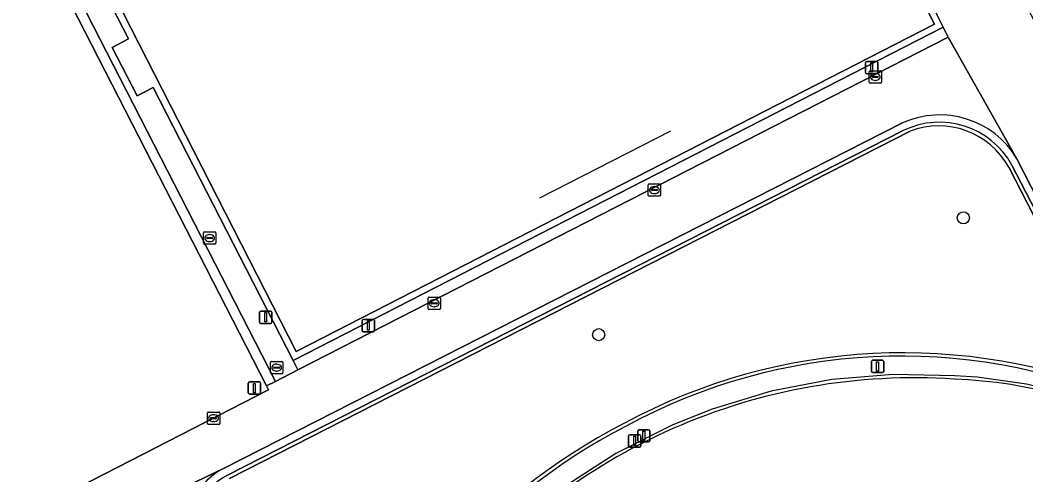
# Model space of a CAD drawing. Extents: x 158835 to 160077, y 386387 to 387778.
# Drawn here: x 159538.9 to 159620.5, y 387290.2 to 387327.1 of the extents above; entities that cross this region are included whole.
import ezdxf

# ---------------------------------------------------------------- set-up
doc = ezdxf.new("R2010")
doc.units = 0
for name, color, linetype in [('IMGEO_Boom', 7, 'Continuous'), ('IMGEO_Groenvoorziening', 7, 'Continuous'), ('IMGEO_Hek', 7, 'Continuous'), ('IMGEO_Kolk', 7, 'Continuous'), ('IMGEO_Lichtmast', 7, 'Continuous'), ('IMGEO_Muur', 7, 'Continuous'), ('IMGEO_Rijbaan_lokaal_gesloten', 7, 'Continuous'), ('IMGEO_Rijbaan_lokaal_open', 7, 'Continuous'), ('IMGEO_Rioolput', 7, 'Continuous'), ('IMGEO_Terreindeel_open', 7, 'Continuous'), ('IMGEO_Voetpad_open', 7, 'Continuous')]:
    doc.layers.add(name, color=color, linetype=linetype)

msp = doc.modelspace()

# ---------------------------------------------------------------- linework, layer by layer
at = {"layer": 'IMGEO_Boom'}
for centre in [(159615.46, 387311.094), (159585.865, 387301.605)]:
    msp.add_circle(centre, 0.489, dxfattribs=at)
at = {"layer": 'IMGEO_Groenvoorziening'}
for points in [[(159533.536, 387284.016), (159559.064, 387297.137), (159558.907, 387297.443), (159513.019, 387386.95)], [(159611.144, 387318.12), (159555.893, 387289.929)], [(159628.764, 387296.494), (159619.147, 387315.206)]]:
    msp.add_lwpolyline(points, dxfattribs=at)
for centre, radius, start, end in [((159613.478, 387312.083), 6.472, 28.84779, 111.13772), ((159610.537, 387252.681), 47.453, 67.41114, 118.41604), ((159610.481, 387250.592), 49.275, 117.20363, 161.93516)]:
    msp.add_arc(centre, radius, start, end, dxfattribs=at)
at = {"layer": 'IMGEO_Hek'}
for points in [[(159613.833, 387326.576), (159561.059, 387299.517), (159549.715, 387321.668), (159548.4, 387321.002), (159546.385, 387324.936), (159547.701, 387325.619), (159546.343, 387328.265)], [(159613.246, 387327.722), (159613.833, 387326.576)], [(159591.681, 387318.123), (159581.07, 387312.689)], [(159631.916, 387293.479), (159628.29, 387295.246), (159624.499, 387296.624), (159620.585, 387297.599), (159616.591, 387298.159), (159614.773, 387298.274), (159609.767, 387298.378), (159604.777, 387297.958), (159599.859, 387297.019), (159595.066, 387295.57), (159591.889, 387294.296), (159587.254, 387291.961), (159582.888, 387289.154), (159578.84, 387285.907), (159575.153, 387282.254), (159573.391, 387280.205), (159570.679, 387276.598), (159568.358, 387272.727), (159566.455, 387268.635), (159564.989, 387264.367), (159564.212, 387260.982)]]:
    msp.add_lwpolyline(points, dxfattribs=at)
for centre, radius, start, end in [((159610.435, 387253.119), 46.743, 67.07292, 118.5672), ((159610.46, 387250.78), 48.821, 117.28101, 162.46084)]:
    msp.add_arc(centre, radius, start, end, dxfattribs=at)
at = {"layer": 'IMGEO_Kolk'}
for p, q in [((159607.814, 387322.11), (159607.814, 387322.962)), ((159607.889, 387323.036), (159608.741, 387323.036)), ((159608.073, 387322.53), (159608.073, 387322.542)), ((159608.511, 387322.493), (159608.113, 387322.493)), ((159608.116, 387322.579), (159608.514, 387322.579)), ((159608.302, 387322.816), (159608.327, 387322.816)), ((159608.557, 387322.542), (159608.557, 387322.53)), ((159608.815, 387322.962), (159608.815, 387322.11)), ((159608.741, 387322.036), (159607.889, 387322.036)), ((159608.325, 387322.256), (159608.3, 387322.256)), ((159589.887, 387312.92), (159589.887, 387313.772)), ((159589.962, 387313.846), (159590.814, 387313.846)), ((159590.146, 387313.34), (159590.146, 387313.352)), ((159590.189, 387313.389), (159590.587, 387313.389)), ((159590.375, 387313.626), (159590.4, 387313.626)), ((159590.63, 387313.352), (159590.63, 387313.34)), ((159590.888, 387313.772), (159590.888, 387312.92)), ((159590.814, 387312.846), (159589.962, 387312.846)), ((159590.584, 387313.303), (159590.186, 387313.303)), ((159590.398, 387313.066), (159590.373, 387313.066)), ((159553.793, 387309.024), (159553.793, 387309.876)), ((159553.868, 387309.95), (159554.72, 387309.95)), ((159554.052, 387309.444), (159554.052, 387309.456)), ((159554.49, 387309.407), (159554.092, 387309.407)), ((159554.095, 387309.493), (159554.493, 387309.493)), ((159554.281, 387309.73), (159554.306, 387309.73)), ((159554.536, 387309.456), (159554.536, 387309.444)), ((159554.794, 387309.876), (159554.794, 387309.024)), ((159554.72, 387308.95), (159553.868, 387308.95)), ((159554.304, 387309.17), (159554.279, 387309.17)), ((159572.016, 387303.729), (159572.016, 387304.581)), ((159572.091, 387304.655), (159572.943, 387304.655)), ((159572.504, 387304.435), (159572.529, 387304.435)), ((159573.017, 387304.581), (159573.017, 387303.729)), ((159572.943, 387303.655), (159572.091, 387303.655)), ((159572.275, 387304.149), (159572.275, 387304.161)), ((159572.713, 387304.112), (159572.315, 387304.112)), ((159572.318, 387304.198), (159572.716, 387304.198)), ((159572.527, 387303.875), (159572.502, 387303.875)), ((159572.759, 387304.161), (159572.759, 387304.149)), ((159554.11, 387294.398), (159554.11, 387295.25)), ((159554.185, 387295.324), (159555.037, 387295.324)), ((159554.369, 387294.818), (159554.369, 387294.83)), ((159554.807, 387294.781), (159554.409, 387294.781)), ((159554.412, 387294.867), (159554.81, 387294.867)), ((159554.598, 387295.104), (159554.623, 387295.104)), ((159554.853, 387294.83), (159554.853, 387294.818)), ((159555.111, 387295.25), (159555.111, 387294.398)), ((159555.037, 387294.324), (159554.185, 387294.324)), ((159554.621, 387294.544), (159554.596, 387294.544))]:
    msp.add_line(p, q, dxfattribs=at)
for points in [[(159607.814, 387322.11), (159607.814, 387322.962)], [(159607.889, 387323.036), (159608.741, 387323.036)], [(159608.815, 387322.962), (159608.815, 387322.11)], [(159608.741, 387322.036), (159607.889, 387322.036)], [(159589.887, 387312.92), (159589.887, 387313.772)], [(159589.962, 387313.846), (159590.814, 387313.846)], [(159590.888, 387313.772), (159590.888, 387312.92)], [(159590.814, 387312.846), (159589.962, 387312.846)], [(159553.793, 387309.024), (159553.793, 387309.876)], [(159553.868, 387309.95), (159554.72, 387309.95)], [(159554.794, 387309.876), (159554.794, 387309.024)], [(159554.72, 387308.95), (159553.868, 387308.95)], [(159572.016, 387303.729), (159572.016, 387304.581)], [(159572.091, 387304.655), (159572.943, 387304.655)], [(159573.017, 387304.581), (159573.017, 387303.729)], [(159572.943, 387303.655), (159572.091, 387303.655)], [(159554.11, 387294.398), (159554.11, 387295.25)], [(159554.185, 387295.324), (159555.037, 387295.324)], [(159555.111, 387295.25), (159555.111, 387294.398)], [(159555.037, 387294.324), (159554.185, 387294.324)]]:
    msp.add_lwpolyline(points, dxfattribs=at)
for centre, radius, start, end in [((159607.891, 387322.96), 0.0765, 91.55205, 178.44795), ((159607.891, 387322.96), 0.0765, 91.55205, 178.44795), ((159608.113, 387322.539), 0.0403, 85.87752, 175.75265), ((159608.11, 387322.529), 0.0366, 178.93798, 274.71019), ((159608.514, 387322.536), 0.043, 264.86636, 352.45326), ((159608.518, 387322.541), 0.0386, 1.73085, 96.63898), ((159608.739, 387322.96), 0.0765, 1.55205, 88.44795), ((159608.739, 387322.96), 0.0765, 1.55205, 88.44795), ((159607.891, 387322.112), 0.0765, 181.55205, 268.44795), ((159607.891, 387322.112), 0.0765, 181.55205, 268.44795), ((159608.739, 387322.112), 0.0765, 271.55205, 358.44795), ((159608.739, 387322.112), 0.0765, 271.55205, 358.44795), ((159589.964, 387313.77), 0.0765, 91.55205, 178.44795), ((159589.964, 387313.77), 0.0765, 91.55205, 178.44795), ((159590.186, 387313.349), 0.0403, 85.87752, 175.75265), ((159590.183, 387313.339), 0.0366, 178.93798, 274.71019), ((159590.587, 387313.346), 0.043, 264.86636, 352.45326), ((159590.591, 387313.351), 0.0386, 1.73085, 96.63898), ((159590.812, 387313.77), 0.0765, 1.55205, 88.44795), ((159590.812, 387313.77), 0.0765, 1.55205, 88.44795), ((159589.964, 387312.922), 0.0765, 181.55205, 268.44795), ((159589.964, 387312.922), 0.0765, 181.55205, 268.44795), ((159590.812, 387312.922), 0.0765, 271.55205, 358.44795), ((159590.812, 387312.922), 0.0765, 271.55205, 358.44795), ((159553.87, 387309.874), 0.0765, 91.55205, 178.44795), ((159553.87, 387309.874), 0.0765, 91.55205, 178.44795), ((159554.092, 387309.453), 0.0403, 85.87752, 175.75265), ((159554.089, 387309.443), 0.0366, 178.93798, 274.71019), ((159554.493, 387309.45), 0.043, 264.86636, 352.45326), ((159554.497, 387309.455), 0.0386, 1.73085, 96.63898), ((159554.718, 387309.874), 0.0765, 1.55205, 88.44795), ((159554.718, 387309.874), 0.0765, 1.55205, 88.44795), ((159553.87, 387309.026), 0.0765, 181.55205, 268.44795), ((159553.87, 387309.026), 0.0765, 181.55205, 268.44795), ((159554.718, 387309.026), 0.0765, 271.55205, 358.44795), ((159554.718, 387309.026), 0.0765, 271.55205, 358.44795), ((159572.093, 387304.579), 0.0765, 91.55205, 178.44795), ((159572.093, 387304.579), 0.0765, 91.55205, 178.44795), ((159572.941, 387304.579), 0.0765, 1.55205, 88.44795), ((159572.941, 387304.579), 0.0765, 1.55205, 88.44795), ((159572.093, 387303.731), 0.0765, 181.55205, 268.44795), ((159572.093, 387303.731), 0.0765, 181.55205, 268.44795), ((159572.315, 387304.158), 0.0403, 85.87752, 175.75265), ((159572.312, 387304.148), 0.0366, 178.93798, 274.71019), ((159572.716, 387304.155), 0.043, 264.86636, 352.45326), ((159572.72, 387304.16), 0.0386, 1.73085, 96.63898), ((159572.941, 387303.731), 0.0765, 271.55205, 358.44795), ((159572.941, 387303.731), 0.0765, 271.55205, 358.44795), ((159554.187, 387295.248), 0.0765, 91.55205, 178.44795), ((159554.187, 387295.248), 0.0765, 91.55205, 178.44795), ((159554.409, 387294.827), 0.0403, 85.87752, 175.75265), ((159554.406, 387294.817), 0.0366, 178.93798, 274.71019), ((159554.81, 387294.824), 0.043, 264.86636, 352.45326), ((159554.814, 387294.829), 0.0386, 1.73085, 96.63898), ((159555.035, 387295.248), 0.0765, 1.55205, 88.44795), ((159555.035, 387295.248), 0.0765, 1.55205, 88.44795), ((159554.187, 387294.4), 0.0765, 181.55205, 268.44795), ((159554.187, 387294.4), 0.0765, 181.55205, 268.44795), ((159555.035, 387294.4), 0.0765, 271.55205, 358.44795), ((159555.035, 387294.4), 0.0765, 271.55205, 358.44795)]:
    msp.add_arc(centre, radius, start, end, dxfattribs=at)
for centre, major_axis, ratio, start_param, end_param in [((159608.301, 387322.536), (-0.387, 0.002), 0.722429, 4.712389, 7.853982), ((159608.326, 387322.536), (-0.39, 0.002), 0.717154, 1.570796, 4.712389), ((159590.374, 387313.346), (-0.387, 0.002), 0.722429, 4.712389, 7.853982), ((159590.399, 387313.346), (-0.39, 0.002), 0.717154, 1.570796, 4.712389), ((159554.28, 387309.45), (-0.387, 0.002), 0.722429, 4.712389, 7.853982), ((159554.305, 387309.45), (-0.39, 0.002), 0.717154, 1.570796, 4.712389), ((159572.503, 387304.155), (-0.387, 0.002), 0.722429, 4.712389, 7.853982), ((159572.528, 387304.155), (-0.39, 0.002), 0.717154, 1.570796, 4.712389), ((159554.597, 387294.824), (-0.387, 0.002), 0.722429, 4.712389, 7.853982), ((159554.622, 387294.824), (-0.39, 0.002), 0.717154, 1.570796, 4.712389)]:
    msp.add_ellipse(centre, major_axis=major_axis, ratio=ratio, start_param=start_param, end_param=end_param, dxfattribs=at)
at = {"layer": 'IMGEO_Lichtmast'}
for p, q in [((159607.523, 387322.895), (159607.523, 387323.695)), ((159607.523, 387323.695), (159607.523, 387322.895)), ((159607.623, 387323.795), (159608.413, 387323.795)), ((159608.413, 387323.795), (159607.623, 387323.795)), ((159608.513, 387323.695), (159608.513, 387322.895)), ((159608.513, 387322.895), (159608.513, 387323.695)), ((159608.413, 387322.795), (159607.623, 387322.795)), ((159607.623, 387322.795), (159608.413, 387322.795)), ((159558.342, 387302.621), (159558.342, 387303.421)), ((159558.342, 387303.421), (159558.342, 387302.621)), ((159558.442, 387303.521), (159559.232, 387303.521)), ((159559.232, 387303.521), (159558.442, 387303.521)), ((159559.332, 387303.421), (159559.332, 387302.621)), ((159559.332, 387302.621), (159559.332, 387303.421)), ((159566.677, 387301.947), (159566.677, 387302.747)), ((159566.677, 387302.747), (159566.677, 387301.947)), ((159566.777, 387302.847), (159567.567, 387302.847)), ((159567.567, 387302.847), (159566.777, 387302.847)), ((159567.667, 387302.747), (159567.667, 387301.947)), ((159567.667, 387301.947), (159567.667, 387302.747)), ((159559.232, 387302.521), (159558.442, 387302.521)), ((159558.442, 387302.521), (159559.232, 387302.521)), ((159567.567, 387301.847), (159566.777, 387301.847)), ((159566.777, 387301.847), (159567.567, 387301.847)), ((159608.103, 387299.523), (159608.893, 387299.523)), ((159608.893, 387299.523), (159608.103, 387299.523)), ((159608.003, 387298.623), (159608.003, 387299.423)), ((159608.003, 387299.423), (159608.003, 387298.623)), ((159608.993, 387299.423), (159608.993, 387298.623)), ((159608.993, 387298.623), (159608.993, 387299.423)), ((159608.893, 387298.523), (159608.103, 387298.523)), ((159608.103, 387298.523), (159608.893, 387298.523)), ((159557.429, 387296.87), (159557.429, 387297.67)), ((159557.429, 387297.67), (159557.429, 387296.87)), ((159557.529, 387297.77), (159558.319, 387297.77)), ((159558.319, 387297.77), (159557.529, 387297.77)), ((159558.419, 387297.67), (159558.419, 387296.87)), ((159558.419, 387296.87), (159558.419, 387297.67)), ((159558.319, 387296.77), (159557.529, 387296.77)), ((159557.529, 387296.77), (159558.319, 387296.77)), ((159589.03, 387292.992), (159589.03, 387293.792)), ((159589.03, 387293.792), (159589.03, 387292.992)), ((159589.13, 387293.892), (159589.92, 387293.892)), ((159589.92, 387293.892), (159589.13, 387293.892)), ((159590.02, 387293.792), (159590.02, 387292.992)), ((159590.02, 387292.992), (159590.02, 387293.792)), ((159588.293, 387292.581), (159588.293, 387293.381)), ((159588.293, 387293.381), (159588.293, 387292.581)), ((159588.393, 387293.481), (159589.183, 387293.481)), ((159589.183, 387293.481), (159588.393, 387293.481)), ((159589.283, 387293.381), (159589.283, 387292.581)), ((159589.283, 387292.581), (159589.283, 387293.381)), ((159589.183, 387292.481), (159588.393, 387292.481)), ((159588.393, 387292.481), (159589.183, 387292.481)), ((159589.92, 387292.892), (159589.13, 387292.892)), ((159589.13, 387292.892), (159589.92, 387292.892))]:
    msp.add_line(p, q, dxfattribs=at)
for points in [[(159607.943, 387323.67), (159608.093, 387323.67), (159608.093, 387322.92), (159607.943, 387322.92), (159607.943, 387323.67)], [(159558.762, 387303.396), (159558.912, 387303.396), (159558.912, 387302.646), (159558.762, 387302.646), (159558.762, 387303.396)], [(159567.097, 387302.722), (159567.247, 387302.722), (159567.247, 387301.972), (159567.097, 387301.972), (159567.097, 387302.722)], [(159608.423, 387299.398), (159608.573, 387299.398), (159608.573, 387298.648), (159608.423, 387298.648), (159608.423, 387299.398)], [(159557.849, 387297.645), (159557.999, 387297.645), (159557.999, 387296.895), (159557.849, 387296.895), (159557.849, 387297.645)], [(159589.45, 387293.767), (159589.6, 387293.767), (159589.6, 387293.017), (159589.45, 387293.017), (159589.45, 387293.767)], [(159588.713, 387293.356), (159588.863, 387293.356), (159588.863, 387292.606), (159588.713, 387292.606), (159588.713, 387293.356)]]:
    msp.add_lwpolyline(points, dxfattribs=at)
for centre, start, end in [((159607.623, 387323.695), 90, 180), ((159607.623, 387323.695), 90, 180), ((159608.413, 387323.695), 0, 90), ((159608.413, 387323.695), 360, 90), ((159607.623, 387322.895), 180, 270), ((159607.623, 387322.895), 180, 270), ((159608.413, 387322.895), 270, 0), ((159608.413, 387322.895), 270, 0), ((159558.442, 387303.421), 90, 180), ((159558.442, 387303.421), 90, 180), ((159559.232, 387303.421), 0, 90), ((159559.232, 387303.421), 360, 90), ((159566.777, 387302.747), 90, 180), ((159566.777, 387302.747), 90, 180), ((159567.567, 387302.747), 0, 90), ((159567.567, 387302.747), 360, 90), ((159558.442, 387302.621), 180, 270), ((159558.442, 387302.621), 180, 270), ((159559.232, 387302.621), 270, 0), ((159559.232, 387302.621), 270, 0), ((159566.777, 387301.947), 180, 270), ((159566.777, 387301.947), 180, 270), ((159567.567, 387301.947), 270, 0), ((159567.567, 387301.947), 270, 0), ((159608.103, 387299.423), 90, 180), ((159608.103, 387299.423), 90, 180), ((159608.893, 387299.423), 0, 90), ((159608.893, 387299.423), 360, 90), ((159608.103, 387298.623), 180, 270), ((159608.103, 387298.623), 180, 270), ((159608.893, 387298.623), 270, 0), ((159608.893, 387298.623), 270, 0), ((159557.529, 387297.67), 90, 180), ((159557.529, 387297.67), 90, 180), ((159558.319, 387297.67), 0, 90), ((159558.319, 387297.67), 360, 90), ((159557.529, 387296.87), 180, 270), ((159557.529, 387296.87), 180, 270), ((159558.319, 387296.87), 270, 0), ((159558.319, 387296.87), 270, 0), ((159589.13, 387293.792), 90, 180), ((159589.13, 387293.792), 90, 180), ((159589.92, 387293.792), 0, 90), ((159589.92, 387293.792), 360, 90), ((159588.393, 387293.381), 90, 180), ((159588.393, 387293.381), 90, 180), ((159589.13, 387292.992), 180, 270), ((159589.13, 387292.992), 180, 270), ((159589.183, 387293.381), 0, 90), ((159589.183, 387293.381), 360, 90), ((159589.92, 387292.992), 270, 0), ((159589.92, 387292.992), 270, 0), ((159588.393, 387292.581), 180, 270), ((159588.393, 387292.581), 180, 270), ((159589.183, 387292.581), 270, 0), ((159589.183, 387292.581), 270, 0)]:
    msp.add_arc(centre, 0.1, start, end, dxfattribs=at)
at = {"layer": 'IMGEO_Muur'}
for points in [[(159610.525, 387318.799), (159555.415, 387290.752)], [(159555.805, 387290.22), (159610.584, 387318.178)], [(159619.403, 387315.357), (159629.385, 387296.107), (159630.138, 387295.691), (159619.813, 387315.896)]]:
    msp.add_lwpolyline(points, dxfattribs=at)
for centre, radius, start, end in [((159613.543, 387312.146), 7.305, 30.88156, 114.40477), ((159613.521, 387312.165), 6.692, 28.48753, 116.03585), ((159558.157, 387285.65), 5.793, 118.2539, 204.8534), ((159558.045, 387285.647), 5.092, 116.09511, 204.97133)]:
    msp.add_arc(centre, radius, start, end, dxfattribs=at)
at = {"layer": 'IMGEO_Rijbaan_lokaal_gesloten'}
for centre, radius, start, end in [((159611.444, 387249.683), 48.419, 86.12084, 113.81578), ((159613.451, 387260.927), 37.086, 59.63696, 88.03886), ((159611.855, 387248.962), 49.245, 113.91414, 140.95726)]:
    msp.add_arc(centre, radius, start, end, dxfattribs=at)
at = {"layer": 'IMGEO_Rijbaan_lokaal_open'}
for points in [[(159526.814, 387500), (159570.348, 387415.234), (159611.894, 387333.991), (159611.73, 387333.912), (159614.551, 387328.398), (159613.246, 387327.722), (159613.833, 387326.576), (159614.229, 387325.772), (159619.813, 387315.896), (159630.138, 387295.691), (159630.352, 387295.434), (159631.055, 387294.138), (159636.63, 387297.011), (159636.451, 387297.361), (159627.941, 387314.019), (159616.804, 387335.689), (159616.496, 387336.288), (159616.436, 387336.307), (159609.967, 387349.169), (159608.427, 387349.289), (159530.363, 387500)], [(159614.229, 387325.772), (159561.443, 387298.741), (159559.631, 387297.813), (159558.907, 387297.443), (159559.064, 387297.137), (159533.536, 387284.016), (159532.175, 387283.323), (159505.597, 387269.689), (159502.679, 387268.309), (159465.805, 387249.62), (159462.479, 387247.719), (159457.012, 387244.983), (159456.754, 387244.852), (159458.398, 387241.635), (159539.326, 387282.893), (159539.545, 387283.091), (159555.415, 387290.752), (159610.525, 387318.799)], [(159619.813, 387315.896), (159614.229, 387325.772)], [(159555.415, 387290.752), (159539.545, 387283.091), (159539.326, 387282.893)]]:
    msp.add_lwpolyline(points, dxfattribs=at)
for centre, radius, start, end in [((159613.543, 387312.146), 7.305, 30.88156, 114.40477), ((159558.157, 387285.65), 5.793, 118.2539, 204.8534)]:
    msp.add_arc(centre, radius, start, end, dxfattribs=at)
at = {"layer": 'IMGEO_Rioolput'}
for p, q in [((159559.23, 387298.502), (159559.23, 387299.354)), ((159559.305, 387299.428), (159560.157, 387299.428)), ((159559.489, 387298.922), (159559.489, 387298.934)), ((159559.927, 387298.885), (159559.529, 387298.885)), ((159559.532, 387298.971), (159559.93, 387298.971)), ((159559.741, 387298.648), (159559.716, 387298.648)), ((159559.718, 387299.208), (159559.743, 387299.208)), ((159559.973, 387298.934), (159559.973, 387298.922)), ((159560.231, 387299.354), (159560.231, 387298.502)), ((159560.157, 387298.428), (159559.305, 387298.428))]:
    msp.add_line(p, q, dxfattribs=at)
for points in [[(159559.23, 387298.502), (159559.23, 387299.354)], [(159559.305, 387299.428), (159560.157, 387299.428)], [(159560.231, 387299.354), (159560.231, 387298.502)], [(159560.157, 387298.428), (159559.305, 387298.428)]]:
    msp.add_lwpolyline(points, dxfattribs=at)
for centre, radius, start, end in [((159559.307, 387299.352), 0.0765, 91.55205, 178.44795), ((159559.307, 387299.352), 0.0765, 91.55205, 178.44795), ((159559.529, 387298.931), 0.0403, 85.87752, 175.75265), ((159559.526, 387298.921), 0.0366, 178.93798, 274.71019), ((159559.93, 387298.928), 0.043, 264.86636, 352.45326), ((159559.934, 387298.933), 0.0386, 1.73085, 96.63898), ((159560.155, 387299.352), 0.0765, 1.55205, 88.44795), ((159560.155, 387299.352), 0.0765, 1.55205, 88.44795), ((159559.307, 387298.504), 0.0765, 181.55205, 268.44795), ((159559.307, 387298.504), 0.0765, 181.55205, 268.44795), ((159560.155, 387298.504), 0.0765, 271.55205, 358.44795), ((159560.155, 387298.504), 0.0765, 271.55205, 358.44795)]:
    msp.add_arc(centre, radius, start, end, dxfattribs=at)
for centre, major_axis, ratio, start_param, end_param in [((159559.717, 387298.928), (-0.387, 0.002), 0.722429, 4.712389, 7.853982), ((159559.742, 387298.928), (-0.39, 0.002), 0.717154, 1.570796, 4.712389)]:
    msp.add_ellipse(centre, major_axis=major_axis, ratio=ratio, start_param=start_param, end_param=end_param, dxfattribs=at)
at = {"layer": 'IMGEO_Terreindeel_open'}
msp.add_lwpolyline([(159568.143, 387414.598), (159516.56, 387387.868), (159561.304, 387300.24), (159613.117, 387326.811)], close=True, dxfattribs=at)
at = {"layer": 'IMGEO_Voetpad_open'}
for points in [[(159496.241, 387419.277), (159512.259, 387387.716), (159513.019, 387386.95), (159558.907, 387297.443), (159559.631, 387297.813), (159505.339, 387403.731), (159500, 387413.872), (159496.948, 387419.649)], [(159561.304, 387300.24), (159516.56, 387387.868), (159568.143, 387414.598), (159613.117, 387326.811)], [(159614.229, 387325.772), (159613.833, 387326.576), (159561.059, 387299.517), (159561.443, 387298.741)]]:
    msp.add_lwpolyline(points, close=True, dxfattribs=at)
for points in [[(159533.985, 387352.381), (159542.716, 387335.356), (159542.833, 387335.418), (159544.082, 387333.049), (159543.93, 387332.969), (159546.343, 387328.265), (159547.701, 387325.619), (159546.385, 387324.936), (159548.4, 387321.002), (159549.715, 387321.668), (159561.059, 387299.517), (159613.833, 387326.576), (159613.246, 387327.722), (159602.491, 387348.721), (159603.835, 387349.41), (159601.839, 387353.36), (159600.48, 387352.655), (159581.705, 387389.333), (159583.028, 387390.041), (159581.062, 387393.883), (159579.705, 387393.213), (159568.503, 387415.317), (159515.648, 387388.171)], [(159505.339, 387403.731), (159559.631, 387297.813), (159561.443, 387298.741), (159561.059, 387299.517), (159549.715, 387321.668), (159548.4, 387321.002), (159546.385, 387324.936), (159547.701, 387325.619), (159546.343, 387328.265), (159543.93, 387332.969), (159543.297, 387332.635), (159542.048, 387335.004), (159542.716, 387335.356), (159533.985, 387352.381)], [(159610.584, 387318.178), (159555.805, 387290.22)], [(159555.893, 387289.929), (159611.144, 387318.12)], [(159619.147, 387315.206), (159628.764, 387296.494)], [(159628.644, 387296.169), (159630.352, 387295.434), (159630.138, 387295.691), (159629.385, 387296.107), (159619.403, 387315.357)]]:
    msp.add_lwpolyline(points, dxfattribs=at)
for centre, radius, start, end in [((159613.521, 387312.165), 6.692, 28.48753, 116.03585), ((159613.478, 387312.083), 6.472, 28.84779, 111.13772), ((159610.537, 387252.681), 47.453, 67.41114, 118.41604), ((159610.435, 387253.119), 46.743, 67.07292, 118.5672), ((159610.435, 387253.119), 46.743, 67.07292, 118.5672), ((159611.444, 387249.683), 48.419, 86.12084, 113.81578), ((159613.451, 387260.927), 37.086, 59.63696, 88.03886), ((159610.481, 387250.592), 49.275, 117.20363, 161.93516), ((159610.46, 387250.78), 48.821, 117.28101, 162.46084), ((159610.46, 387250.78), 48.821, 117.28101, 162.46084), ((159611.855, 387248.962), 49.245, 113.91414, 140.95726), ((159558.045, 387285.647), 5.092, 116.09511, 204.97133)]:
    msp.add_arc(centre, radius, start, end, dxfattribs=at)

doc.saveas('drawing.dxf')
